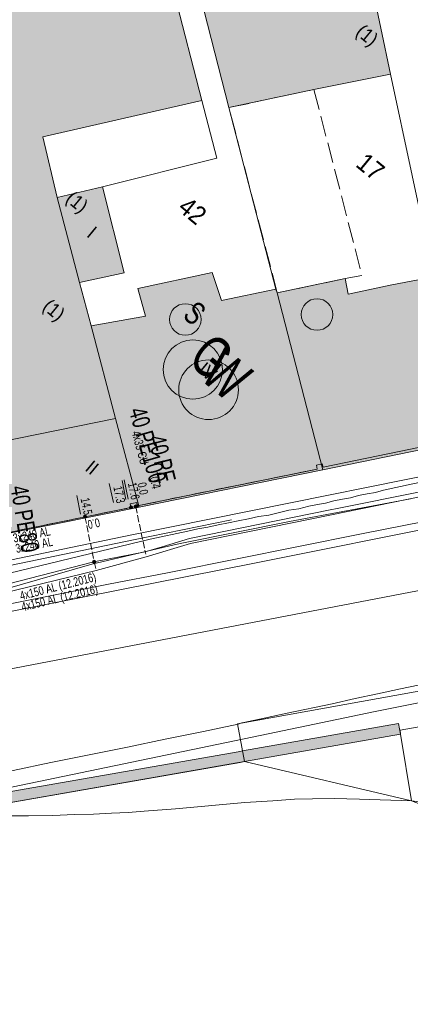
# Model space of a CAD drawing. Header units: metres. Extents: x -740 to 758, y -633 to 854.
# Tile 339 of 656: x 155 to 178, y -599 to -539. Entities that reach past the tile are written whole.
import ezdxf

# ---------------------------------------------------------------- set-up
doc = ezdxf.new("R2010")
doc.units = ezdxf.units.M
doc.header["$MEASUREMENT"] = 0
doc.linetypes.add('1248_416', pattern=[1.664, 1.248, -0.416])
doc.linetypes.add('416_125', pattern=[0.5408, 0.416, -0.1248])
for name, color, linetype in [('Gas.LOVION', 7, 'Continuous'), ('Gis.LOVION', 7, 'Continuous'), ('Grundkarte.LOVION', 7, 'Continuous'), ('Grundkarte_Text.LOVION', 7, 'Continuous'), ('Strom.LOVION', 7, 'Continuous'), ('StromBemass.LOVION', 7, 'Continuous'), ('Telko.LOVION', 7, 'Continuous'), ('Wasser.LOVION', 7, 'Continuous')]:
    doc.layers.add(name, color=color, linetype=linetype)
doc.styles.add('ERSTELLTER_STIL_1', font='arial.ttf')

msp = doc.modelspace()

# ---------------------------------------------------------------- hatches: boundary and pattern name
at = {"layer": 'Grundkarte.LOVION', "linetype": 'Continuous', "lineweight": 18}
for color, points in [(254, [(159.555, -514.331), (161.726, -522.63), (163.844, -530.995), (165.261, -536.413), (167.411, -544.803), (172.565, -543.708), (177.203, -542.782), (175.436, -534.383), (170.61, -511.624)]), (254, [(165.773, -544.372), (162.43, -531.34), (147.377, -535.176), (141.027, -536.743), (138.895, -537.306), (142.282, -550.482), (147.362, -565.857), (147.524, -566.313), (160.535, -563.652), (159.069, -558.032), (158.37, -555.411), (157.008, -550.254), (156.147, -546.584)]), (254, [(157.008, -550.254), (158.37, -555.411), (161.061, -554.823), (159.752, -549.601)]), (9, [(162.352, -557.445), (159.069, -558.032), (160.535, -563.652), (161.978, -569.038), (173.105, -566.768), (170.342, -556.043), (170.261, -555.815), (166.958, -556.492), (166.408, -554.802), (161.893, -555.776)]), (9, [(170.342, -556.043), (173.105, -566.768), (179.19, -565.523), (181.914, -564.961), (179.822, -555.057), (177.184, -555.581), (174.636, -556.126), (174.454, -555.168)]), (9, [(142.266, -566.946), (144.329, -572.626), (146.44, -572.153), (161.978, -569.038), (160.535, -563.652), (147.524, -566.313), (147.362, -565.857)]), (254, [(66.554, -604.229), (67.229, -604.784), (76.096, -602.971), (90.611, -599.986), (149.678, -587.738), (168.102, -584.518), (168.362, -584.463), (177.806, -582.801), (177.684, -582.162), (168.241, -583.824), (167.98, -583.879), (149.557, -587.099), (90.458, -599.321), (75.942, -602.307)])]:
    msp.add_hatch(color=color, dxfattribs=at).paths.add_polyline_path(points)
at = {"layer": 'Strom.LOVION', "linetype": 'Continuous', "lineweight": 13}
msp.add_hatch(color=7, dxfattribs=at).paths.add_polyline_path([(161.735, -568.973), (162.764, -568.769), (162.728, -568.551), (161.699, -568.755)])
at = {"layer": 'StromBemass.LOVION', "linetype": 'Continuous', "lineweight": 13}
for points in [[(161.561, -569.113), (161.568, -569.103), (161.574, -569.093), (161.578, -569.082), (161.581, -569.07), (161.583, -569.059), (161.583, -569.047), (161.581, -569.035), (161.578, -569.024), (161.574, -569.013), (161.568, -569.003), (161.561, -568.993), (161.553, -568.985), (161.544, -568.977), (161.534, -568.971), (161.523, -568.966), (161.512, -568.962), (161.5, -568.96), (161.489, -568.959), (161.477, -568.96), (161.465, -568.962), (161.454, -568.966), (161.444, -568.971), (161.434, -568.977), (161.425, -568.985), (161.417, -568.994), (161.41, -569.003), (161.404, -569.013), (161.4, -569.024), (161.397, -569.036), (161.395, -569.048), (161.395, -569.059), (161.397, -569.071), (161.4, -569.082), (161.404, -569.093), (161.41, -569.104), (161.417, -569.113), (161.425, -569.122), (161.434, -569.129), (161.444, -569.135), (161.455, -569.14), (161.466, -569.144), (161.478, -569.146), (161.489, -569.147), (161.501, -569.146), (161.513, -569.144), (161.524, -569.14), (161.534, -569.135), (161.544, -569.129), (161.553, -569.121)], [(161.531, -569.094), (161.535, -569.088), (161.539, -569.081), (161.542, -569.073), (161.544, -569.066), (161.545, -569.058), (161.545, -569.05), (161.544, -569.042), (161.542, -569.035), (161.539, -569.027), (161.535, -569.02), (161.53, -569.014), (161.525, -569.008), (161.519, -569.003), (161.512, -568.999), (161.505, -568.996), (161.498, -568.993), (161.49, -568.992), (161.482, -568.991), (161.474, -568.992), (161.466, -568.993), (161.459, -568.996), (161.452, -568.999), (161.445, -569.003), (161.439, -569.009), (161.434, -569.014), (161.429, -569.021), (161.425, -569.028), (161.422, -569.035), (161.42, -569.043), (161.419, -569.05), (161.419, -569.058), (161.42, -569.066), (161.422, -569.074), (161.425, -569.081), (161.429, -569.088), (161.434, -569.094), (161.439, -569.1), (161.445, -569.105), (161.452, -569.109), (161.459, -569.113), (161.467, -569.115), (161.474, -569.116), (161.482, -569.117), (161.49, -569.116), (161.498, -569.115), (161.505, -569.112), (161.513, -569.109), (161.519, -569.105), (161.525, -569.1)], [(161.847, -569.054), (161.853, -569.045), (161.859, -569.035), (161.863, -569.024), (161.866, -569.013), (161.867, -569.001), (161.867, -568.99), (161.866, -568.978), (161.863, -568.967), (161.859, -568.956), (161.853, -568.946), (161.846, -568.937), (161.838, -568.928), (161.829, -568.921), (161.82, -568.915), (161.809, -568.91), (161.798, -568.906), (161.787, -568.904), (161.775, -568.904), (161.764, -568.904), (161.752, -568.907), (161.741, -568.91), (161.731, -568.915), (161.721, -568.921), (161.712, -568.929), (161.704, -568.937), (161.697, -568.947), (161.692, -568.957), (161.688, -568.967), (161.685, -568.979), (161.683, -568.99), (161.684, -569.002), (161.685, -569.013), (161.688, -569.024), (161.692, -569.035), (161.698, -569.045), (161.705, -569.055), (161.713, -569.063), (161.722, -569.07), (161.731, -569.077), (161.742, -569.081), (161.753, -569.085), (161.764, -569.087), (161.776, -569.088), (161.787, -569.087), (161.799, -569.085), (161.81, -569.081), (161.82, -569.076), (161.83, -569.07), (161.839, -569.063)], [(161.821, -569.036), (161.825, -569.03), (161.829, -569.023), (161.832, -569.015), (161.834, -569.008), (161.835, -569), (161.835, -568.992), (161.834, -568.984), (161.832, -568.977), (161.829, -568.969), (161.825, -568.962), (161.82, -568.956), (161.815, -568.95), (161.809, -568.945), (161.802, -568.941), (161.795, -568.938), (161.787, -568.935), (161.78, -568.934), (161.772, -568.933), (161.764, -568.934), (161.756, -568.935), (161.749, -568.938), (161.742, -568.941), (161.735, -568.946), (161.729, -568.951), (161.724, -568.956), (161.719, -568.963), (161.715, -568.97), (161.712, -568.977), (161.71, -568.985), (161.709, -568.992), (161.709, -569), (161.71, -569.008), (161.712, -569.016), (161.715, -569.023), (161.719, -569.03), (161.724, -569.036), (161.729, -569.042), (161.735, -569.047), (161.742, -569.051), (161.749, -569.055), (161.757, -569.057), (161.764, -569.059), (161.772, -569.059), (161.78, -569.058), (161.788, -569.057), (161.795, -569.055), (161.802, -569.051), (161.809, -569.047), (161.815, -569.042)], [(161.821, -569.036), (161.825, -569.03), (161.829, -569.023), (161.832, -569.015), (161.834, -569.008), (161.835, -569), (161.835, -568.992), (161.834, -568.984), (161.832, -568.977), (161.829, -568.969), (161.825, -568.962), (161.82, -568.956), (161.815, -568.95), (161.809, -568.945), (161.802, -568.941), (161.795, -568.938), (161.787, -568.935), (161.78, -568.934), (161.772, -568.933), (161.764, -568.934), (161.756, -568.935), (161.749, -568.938), (161.742, -568.941), (161.735, -568.946), (161.729, -568.951), (161.724, -568.956), (161.719, -568.963), (161.715, -568.97), (161.712, -568.977), (161.71, -568.985), (161.709, -568.992), (161.709, -569), (161.71, -569.008), (161.712, -569.016), (161.715, -569.023), (161.719, -569.03), (161.724, -569.036), (161.729, -569.042), (161.735, -569.047), (161.742, -569.051), (161.749, -569.055), (161.757, -569.057), (161.764, -569.059), (161.772, -569.059), (161.78, -569.058), (161.788, -569.057), (161.795, -569.055), (161.802, -569.051), (161.809, -569.047), (161.815, -569.042)], [(161.92, -568.982), (161.925, -568.976), (161.929, -568.969), (161.932, -568.962), (161.933, -568.954), (161.934, -568.946), (161.934, -568.938), (161.933, -568.931), (161.931, -568.923), (161.929, -568.916), (161.925, -568.909), (161.92, -568.903), (161.915, -568.897), (161.909, -568.892), (161.902, -568.888), (161.895, -568.885), (161.888, -568.882), (161.88, -568.881), (161.872, -568.88), (161.864, -568.881), (161.857, -568.882), (161.849, -568.885), (161.842, -568.888), (161.836, -568.892), (161.83, -568.897), (161.824, -568.903), (161.82, -568.909), (161.816, -568.916), (161.813, -568.924), (161.811, -568.931), (161.81, -568.939), (161.81, -568.947), (161.811, -568.954), (161.813, -568.962), (161.816, -568.969), (161.82, -568.976), (161.824, -568.982), (161.83, -568.988), (161.836, -568.993), (161.842, -568.997), (161.85, -569.001), (161.857, -569.003), (161.865, -569.004), (161.872, -569.005), (161.88, -569.004), (161.888, -569.003), (161.895, -569), (161.902, -568.997), (161.909, -568.993), (161.915, -568.988)], [(161.92, -568.982), (161.925, -568.976), (161.929, -568.969), (161.932, -568.962), (161.933, -568.954), (161.934, -568.946), (161.934, -568.938), (161.933, -568.931), (161.931, -568.923), (161.929, -568.916), (161.925, -568.909), (161.92, -568.903), (161.915, -568.897), (161.909, -568.892), (161.902, -568.888), (161.895, -568.885), (161.888, -568.882), (161.88, -568.881), (161.872, -568.88), (161.864, -568.881), (161.857, -568.882), (161.849, -568.885), (161.842, -568.888), (161.836, -568.892), (161.83, -568.897), (161.824, -568.903), (161.82, -568.909), (161.816, -568.916), (161.813, -568.924), (161.811, -568.931), (161.81, -568.939), (161.81, -568.947), (161.811, -568.954), (161.813, -568.962), (161.816, -568.969), (161.82, -568.976), (161.824, -568.982), (161.83, -568.988), (161.836, -568.993), (161.842, -568.997), (161.85, -569.001), (161.857, -569.003), (161.865, -569.004), (161.872, -569.005), (161.88, -569.004), (161.888, -569.003), (161.895, -569), (161.902, -568.997), (161.909, -568.993), (161.915, -568.988)], [(161.92, -568.982), (161.925, -568.976), (161.929, -568.969), (161.932, -568.962), (161.933, -568.954), (161.934, -568.946), (161.934, -568.938), (161.933, -568.931), (161.931, -568.923), (161.929, -568.916), (161.925, -568.909), (161.92, -568.903), (161.915, -568.897), (161.909, -568.892), (161.902, -568.888), (161.895, -568.885), (161.888, -568.882), (161.88, -568.881), (161.872, -568.88), (161.864, -568.881), (161.857, -568.882), (161.849, -568.885), (161.842, -568.888), (161.836, -568.892), (161.83, -568.897), (161.824, -568.903), (161.82, -568.909), (161.816, -568.916), (161.813, -568.924), (161.811, -568.931), (161.81, -568.939), (161.81, -568.947), (161.811, -568.954), (161.813, -568.962), (161.816, -568.969), (161.82, -568.976), (161.824, -568.982), (161.83, -568.988), (161.836, -568.993), (161.842, -568.997), (161.85, -569.001), (161.857, -569.003), (161.865, -569.004), (161.872, -569.005), (161.88, -569.004), (161.888, -569.003), (161.895, -569), (161.902, -568.997), (161.909, -568.993), (161.915, -568.988)], [(161.92, -568.982), (161.925, -568.976), (161.929, -568.969), (161.932, -568.962), (161.933, -568.954), (161.934, -568.946), (161.934, -568.938), (161.933, -568.931), (161.931, -568.923), (161.929, -568.916), (161.925, -568.909), (161.92, -568.903), (161.915, -568.897), (161.909, -568.892), (161.902, -568.888), (161.895, -568.885), (161.888, -568.882), (161.88, -568.881), (161.872, -568.88), (161.864, -568.881), (161.857, -568.882), (161.849, -568.885), (161.842, -568.888), (161.836, -568.892), (161.83, -568.897), (161.824, -568.903), (161.82, -568.909), (161.816, -568.916), (161.813, -568.924), (161.811, -568.931), (161.81, -568.939), (161.81, -568.947), (161.811, -568.954), (161.813, -568.962), (161.816, -568.969), (161.82, -568.976), (161.824, -568.982), (161.83, -568.988), (161.836, -568.993), (161.842, -568.997), (161.85, -569.001), (161.857, -569.003), (161.865, -569.004), (161.872, -569.005), (161.88, -569.004), (161.888, -569.003), (161.895, -569), (161.902, -568.997), (161.909, -568.993), (161.915, -568.988)], [(161.92, -568.982), (161.925, -568.976), (161.929, -568.969), (161.932, -568.962), (161.933, -568.954), (161.934, -568.946), (161.934, -568.938), (161.933, -568.931), (161.931, -568.923), (161.929, -568.916), (161.925, -568.909), (161.92, -568.903), (161.915, -568.897), (161.909, -568.892), (161.902, -568.888), (161.895, -568.885), (161.888, -568.882), (161.88, -568.881), (161.872, -568.88), (161.864, -568.881), (161.857, -568.882), (161.849, -568.885), (161.842, -568.888), (161.836, -568.892), (161.83, -568.897), (161.824, -568.903), (161.82, -568.909), (161.816, -568.916), (161.813, -568.924), (161.811, -568.931), (161.81, -568.939), (161.81, -568.947), (161.811, -568.954), (161.813, -568.962), (161.816, -568.969), (161.82, -568.976), (161.824, -568.982), (161.83, -568.988), (161.836, -568.993), (161.842, -568.997), (161.85, -569.001), (161.857, -569.003), (161.865, -569.004), (161.872, -569.005), (161.88, -569.004), (161.888, -569.003), (161.895, -569), (161.902, -568.997), (161.909, -568.993), (161.915, -568.988)], [(161.92, -568.982), (161.925, -568.976), (161.929, -568.969), (161.932, -568.962), (161.933, -568.954), (161.934, -568.946), (161.934, -568.938), (161.933, -568.931), (161.931, -568.923), (161.929, -568.916), (161.925, -568.909), (161.92, -568.903), (161.915, -568.897), (161.909, -568.892), (161.902, -568.888), (161.895, -568.885), (161.888, -568.882), (161.88, -568.881), (161.872, -568.88), (161.864, -568.881), (161.857, -568.882), (161.849, -568.885), (161.842, -568.888), (161.836, -568.892), (161.83, -568.897), (161.824, -568.903), (161.82, -568.909), (161.816, -568.916), (161.813, -568.924), (161.811, -568.931), (161.81, -568.939), (161.81, -568.947), (161.811, -568.954), (161.813, -568.962), (161.816, -568.969), (161.82, -568.976), (161.824, -568.982), (161.83, -568.988), (161.836, -568.993), (161.842, -568.997), (161.85, -569.001), (161.857, -569.003), (161.865, -569.004), (161.872, -569.005), (161.88, -569.004), (161.888, -569.003), (161.895, -569), (161.902, -568.997), (161.909, -568.993), (161.915, -568.988)], [(158.765, -569.676), (158.772, -569.666), (158.778, -569.656), (158.782, -569.645), (158.785, -569.634), (158.786, -569.622), (158.786, -569.61), (158.785, -569.599), (158.782, -569.587), (158.777, -569.576), (158.772, -569.566), (158.765, -569.557), (158.757, -569.548), (158.748, -569.541), (158.738, -569.534), (158.727, -569.53), (158.716, -569.526), (158.704, -569.524), (158.693, -569.523), (158.681, -569.524), (158.669, -569.526), (158.658, -569.53), (158.647, -569.535), (158.638, -569.541), (158.629, -569.549), (158.621, -569.557), (158.614, -569.567), (158.608, -569.577), (158.604, -569.588), (158.601, -569.599), (158.599, -569.611), (158.599, -569.623), (158.601, -569.634), (158.604, -569.646), (158.608, -569.657), (158.614, -569.667), (158.621, -569.676), (158.629, -569.685), (158.638, -569.692), (158.648, -569.699), (158.659, -569.704), (158.67, -569.707), (158.681, -569.709), (158.693, -569.71), (158.705, -569.709), (158.716, -569.707), (158.728, -569.703), (158.738, -569.698), (158.748, -569.692), (158.757, -569.685)], [(158.745, -569.664), (158.75, -569.657), (158.754, -569.65), (158.757, -569.643), (158.759, -569.635), (158.76, -569.627), (158.76, -569.619), (158.759, -569.611), (158.757, -569.603), (158.754, -569.596), (158.75, -569.589), (158.745, -569.582), (158.739, -569.576), (158.733, -569.571), (158.726, -569.567), (158.719, -569.564), (158.711, -569.561), (158.704, -569.56), (158.695, -569.559), (158.687, -569.56), (158.68, -569.561), (158.672, -569.564), (158.665, -569.567), (158.658, -569.571), (158.652, -569.577), (158.646, -569.583), (158.641, -569.589), (158.638, -569.596), (158.635, -569.604), (158.633, -569.611), (158.632, -569.619), (158.632, -569.627), (158.633, -569.635), (158.635, -569.643), (158.638, -569.651), (158.642, -569.658), (158.646, -569.664), (158.652, -569.67), (158.658, -569.675), (158.665, -569.68), (158.672, -569.683), (158.68, -569.685), (158.688, -569.687), (158.696, -569.687), (158.704, -569.687), (158.712, -569.685), (158.719, -569.683), (158.727, -569.679), (158.734, -569.675), (158.74, -569.67)], [(158.745, -569.664), (158.75, -569.657), (158.754, -569.65), (158.757, -569.643), (158.759, -569.635), (158.76, -569.627), (158.76, -569.619), (158.759, -569.611), (158.757, -569.603), (158.754, -569.596), (158.75, -569.589), (158.745, -569.582), (158.739, -569.576), (158.733, -569.571), (158.726, -569.567), (158.719, -569.564), (158.711, -569.561), (158.704, -569.56), (158.695, -569.559), (158.687, -569.56), (158.68, -569.561), (158.672, -569.564), (158.665, -569.567), (158.658, -569.571), (158.652, -569.577), (158.646, -569.583), (158.641, -569.589), (158.638, -569.596), (158.635, -569.604), (158.633, -569.611), (158.632, -569.619), (158.632, -569.627), (158.633, -569.635), (158.635, -569.643), (158.638, -569.651), (158.642, -569.658), (158.646, -569.664), (158.652, -569.67), (158.658, -569.675), (158.665, -569.68), (158.672, -569.683), (158.68, -569.685), (158.688, -569.687), (158.696, -569.687), (158.704, -569.687), (158.712, -569.685), (158.719, -569.683), (158.727, -569.679), (158.734, -569.675), (158.74, -569.67)], [(158.745, -569.664), (158.75, -569.657), (158.754, -569.65), (158.757, -569.643), (158.759, -569.635), (158.76, -569.627), (158.76, -569.619), (158.759, -569.611), (158.757, -569.603), (158.754, -569.596), (158.75, -569.589), (158.745, -569.582), (158.739, -569.576), (158.733, -569.571), (158.726, -569.567), (158.719, -569.564), (158.711, -569.561), (158.704, -569.56), (158.695, -569.559), (158.687, -569.56), (158.68, -569.561), (158.672, -569.564), (158.665, -569.567), (158.658, -569.571), (158.652, -569.577), (158.646, -569.583), (158.641, -569.589), (158.638, -569.596), (158.635, -569.604), (158.633, -569.611), (158.632, -569.619), (158.632, -569.627), (158.633, -569.635), (158.635, -569.643), (158.638, -569.651), (158.642, -569.658), (158.646, -569.664), (158.652, -569.67), (158.658, -569.675), (158.665, -569.68), (158.672, -569.683), (158.68, -569.685), (158.688, -569.687), (158.696, -569.687), (158.704, -569.687), (158.712, -569.685), (158.719, -569.683), (158.727, -569.679), (158.734, -569.675), (158.74, -569.67)], [(159.321, -572.412), (159.328, -572.402), (159.333, -572.392), (159.338, -572.381), (159.341, -572.37), (159.342, -572.358), (159.342, -572.346), (159.34, -572.335), (159.337, -572.323), (159.333, -572.312), (159.327, -572.302), (159.321, -572.293), (159.312, -572.284), (159.303, -572.277), (159.293, -572.27), (159.283, -572.265), (159.272, -572.262), (159.26, -572.26), (159.248, -572.259), (159.237, -572.26), (159.225, -572.262), (159.214, -572.266), (159.203, -572.271), (159.193, -572.277), (159.184, -572.285), (159.176, -572.293), (159.17, -572.303), (159.164, -572.313), (159.16, -572.324), (159.157, -572.335), (159.155, -572.347), (159.155, -572.359), (159.157, -572.37), (159.16, -572.382), (159.164, -572.393), (159.17, -572.403), (159.177, -572.412), (159.185, -572.421), (159.194, -572.428), (159.204, -572.435), (159.215, -572.439), (159.226, -572.443), (159.237, -572.445), (159.249, -572.446), (159.261, -572.445), (159.272, -572.443), (159.283, -572.439), (159.294, -572.434), (159.304, -572.428), (159.313, -572.42)], [(159.306, -572.394), (159.31, -572.387), (159.314, -572.38), (159.317, -572.372), (159.319, -572.364), (159.32, -572.356), (159.32, -572.347), (159.319, -572.339), (159.317, -572.331), (159.314, -572.323), (159.31, -572.316), (159.305, -572.309), (159.3, -572.303), (159.293, -572.298), (159.286, -572.294), (159.279, -572.29), (159.271, -572.288), (159.262, -572.286), (159.254, -572.286), (159.246, -572.286), (159.238, -572.288), (159.23, -572.29), (159.222, -572.294), (159.215, -572.298), (159.209, -572.304), (159.203, -572.31), (159.198, -572.316), (159.194, -572.324), (159.191, -572.332), (159.189, -572.34), (159.188, -572.348), (159.188, -572.356), (159.189, -572.364), (159.191, -572.372), (159.194, -572.38), (159.199, -572.387), (159.203, -572.394), (159.209, -572.4), (159.216, -572.406), (159.223, -572.41), (159.23, -572.413), (159.238, -572.416), (159.246, -572.418), (159.255, -572.418), (159.263, -572.417), (159.271, -572.416), (159.279, -572.413), (159.286, -572.41), (159.293, -572.405), (159.3, -572.4)]]:
    msp.add_hatch(color=7, dxfattribs=at).paths.add_polyline_path(points)

# ---------------------------------------------------------------- linework, layer by layer
at = {"layer": 'Gas.LOVION', "color": 5, "linetype": 'Continuous', "lineweight": 18}
msp.add_lwpolyline([(185.396, -568.684), (175.435, -570.648), (163.986, -572.95), (163.683, -573.024), (160.113, -573.698), (153.751, -574.985), (141.213, -577.792), (134.455, -579.103), (121.474, -581.762), (119.227, -582.203), (111.752, -583.599), (106.105, -584.639), (105.555, -584.752), (95.502, -586.828), (94.151, -587.064), (94.248, -587.601), (95.245, -592.513), (95.085, -592.543), (94.583, -592.696), (95.108, -595.497)], dxfattribs=at)
msp.add_circle((165.231, -560.69), 1.794, dxfattribs=at)
at = {"layer": 'Gis.LOVION', "color": 44, "linetype": 'Continuous', "lineweight": 18}
msp.add_lwpolyline([(181.652, -564.854), (173.12, -566.619), (173.071, -566.417), (172.709, -566.496), (172.761, -566.728), (161.865, -568.946), (161.832, -568.757), (161.441, -568.839), (161.477, -569.058), (144.512, -572.534), (144.463, -572.332), (143.984, -572.423), (144.023, -572.67), (130.468, -575.503), (130.068, -573.532)], dxfattribs=at)
at = {"layer": 'Grundkarte.LOVION', "color": 253, "linetype": 'Continuous', "lineweight": 18}
msp.add_lwpolyline([(168.53, -501.838), (176.882, -500.194), (178.377, -507.023), (188.402, -553.332), (190.52, -563.203), (181.914, -564.961), (179.822, -555.057), (177.203, -542.782), (175.436, -534.383), (170.61, -511.624)], close=True, dxfattribs=at)
at = {"layer": 'Grundkarte.LOVION', "color": 8, "linetype": 'Continuous', "lineweight": 18}
for points in [[(168.53, -501.838), (176.882, -500.194), (178.377, -507.023), (188.402, -553.332), (190.52, -563.203), (181.914, -564.961), (179.822, -555.057), (177.203, -542.782), (175.436, -534.383), (170.61, -511.624)], [(159.555, -514.331), (170.61, -511.624), (175.436, -534.383), (177.203, -542.782), (172.565, -543.708), (167.411, -544.803), (165.261, -536.413), (163.844, -530.995), (161.726, -522.63)], [(166.675, -547.86), (159.752, -549.601), (157.008, -550.254), (158.37, -555.411), (159.069, -558.032), (160.535, -563.652), (161.978, -569.038), (146.44, -572.153), (144.329, -572.626), (142.266, -566.946), (140.416, -561.925), (138.603, -556.989), (135.455, -548.371), (134.131, -544.806), (132.031, -539.041), (138.491, -537.404), (138.895, -537.306), (141.027, -536.743), (147.377, -535.176), (162.43, -531.34), (165.773, -544.372)], [(165.773, -544.372), (156.147, -546.584), (157.008, -550.254), (158.37, -555.411), (159.069, -558.032), (160.535, -563.652), (147.524, -566.313), (147.362, -565.857), (142.282, -550.482), (138.895, -537.306), (141.027, -536.743), (147.377, -535.176), (162.43, -531.34)], [(157.008, -550.254), (159.752, -549.601), (166.675, -547.86), (165.773, -544.372), (162.43, -531.34), (163.844, -530.995), (165.261, -536.413), (167.411, -544.803), (170.261, -555.815), (170.342, -556.043), (173.105, -566.768), (161.978, -569.038), (160.535, -563.652), (159.069, -558.032), (158.37, -555.411)], [(179.822, -555.057), (181.914, -564.961), (179.19, -565.523), (173.105, -566.768), (170.342, -556.043), (170.261, -555.815), (167.411, -544.803), (165.261, -536.413), (174.883, -534.467), (175.436, -534.383), (177.203, -542.782)], [(157.008, -550.254), (159.752, -549.601), (161.061, -554.823), (158.37, -555.411)], [(162.352, -557.445), (161.893, -555.776), (166.408, -554.802), (166.958, -556.492), (170.261, -555.815), (170.342, -556.043), (173.105, -566.768), (161.978, -569.038), (160.535, -563.652), (159.069, -558.032)], [(170.342, -556.043), (174.454, -555.168), (174.636, -556.126), (177.184, -555.581), (179.822, -555.057), (181.914, -564.961), (179.19, -565.523), (173.105, -566.768)], [(142.266, -566.946), (147.362, -565.857), (147.524, -566.313), (160.535, -563.652), (161.978, -569.038), (146.44, -572.153), (144.329, -572.626)]]:
    msp.add_lwpolyline(points, close=True, dxfattribs=at)
at = {"layer": 'Grundkarte.LOVION', "color": 253, "linetype": 'Continuous', "lineweight": 18}
for points in [[(175.436, -534.383), (177.203, -542.782), (179.822, -555.057)], [(179.19, -565.523), (173.105, -566.768), (161.978, -569.038), (146.44, -572.153), (144.329, -572.626), (130.425, -575.522), (119.075, -577.932), (116.632, -565.639), (115.601, -560.538), (115.158, -558.128), (113.879, -551.692), (121.014, -550.61), (123.079, -550.261), (127.128, -549.658), (128.352, -549.479), (135.455, -548.371), (134.131, -544.806), (132.031, -539.041)]]:
    msp.add_lwpolyline(points, dxfattribs=at)
at = {"layer": 'Grundkarte.LOVION', "color": 8, "linetype": '1248_416', "lineweight": 18}
msp.add_lwpolyline([(174.454, -555.168), (170.342, -556.043), (167.411, -544.803), (172.565, -543.708), (175.47, -554.98)], close=True, dxfattribs=at)
at = {"layer": 'Grundkarte.LOVION', "color": 8, "linetype": 'Continuous', "lineweight": 18}
for points in [[(237.683, -564.326), (221.144, -565.973), (147.98, -580.042), (89.206, -592.261), (87.953, -584.285), (98.182, -582.192), (119.075, -577.932), (130.425, -575.522), (144.329, -572.626), (146.44, -572.153), (161.978, -569.038), (173.105, -566.768), (179.19, -565.523), (181.914, -564.961), (190.52, -563.203), (199.445, -561.385), (205.674, -560.096), (208.286, -559.604), (216.977, -557.809), (219.589, -557.317), (245.527, -554.781)], [(237.683, -564.326), (221.144, -565.973), (147.98, -580.042), (89.206, -592.261), (87.953, -584.285), (98.182, -582.192), (98.436, -583.585), (109.921, -581.34), (119.405, -579.496), (119.075, -577.932), (130.425, -575.522), (144.329, -572.626), (146.44, -572.153), (161.978, -569.038), (173.105, -566.768), (179.19, -565.523), (181.914, -564.961), (190.52, -563.203), (199.445, -561.385), (205.674, -560.096), (208.286, -559.604), (216.977, -557.809), (219.589, -557.317), (245.527, -554.781)], [(51.513, -591.868), (57.018, -590.738), (67.821, -588.47), (70.948, -587.81), (79.842, -585.965), (87.953, -584.285), (89.206, -592.261), (59.451, -598.392), (89.206, -592.261), (147.98, -580.042), (221.144, -565.973), (237.683, -564.326)], [(59.451, -598.392), (89.206, -592.261), (147.98, -580.042), (221.144, -565.973), (237.683, -564.326)], [(153.515, -573.176), (162.641, -570.983), (164.928, -570.494), (165.534, -570.346), (166.146, -570.256), (166.752, -570.108), (167.39, -569.987), (167.97, -569.871), (168.609, -569.749), (169.215, -569.602), (169.827, -569.512), (171.039, -569.216), (171.651, -569.127), (172.257, -568.979), (172.779, -568.869), (173.273, -568.791), (173.763, -568.654), (174.284, -568.544), (174.779, -568.466), (175.268, -568.33), (175.789, -568.22), (176.284, -568.142), (176.773, -568.005), (177.815, -567.785), (178.278, -567.681), (180.363, -567.241)], [(229.811, -573.903), (222.115, -574.685), (216.018, -575.813), (177.783, -582.566), (177.806, -582.801), (168.362, -584.463), (149.678, -587.738), (76.096, -602.971), (67.229, -604.784)], [(214.148, -592.961), (210.252, -591.805), (196.94, -589.265), (178.467, -586.844), (177.806, -582.801), (177.783, -582.566), (216.018, -575.813), (218.242, -587.98), (216.018, -575.813), (222.115, -574.685), (229.811, -573.903), (222.115, -574.685), (216.018, -575.813), (215.718, -573.951), (196.744, -576.988), (167.931, -582.17), (168.362, -584.463), (149.678, -587.738), (76.096, -602.971)], [(117.682, -592.403), (118.581, -592.226), (119.506, -592.018), (124.725, -590.976), (126.49, -590.596), (135.187, -588.859), (136.953, -588.48), (154.347, -585.006), (156.634, -584.516), (161.272, -583.59), (163.559, -583.1), (165.879, -582.637), (167.964, -582.196), (168.192, -582.115), (168.309, -582.104), (169.554, -581.834), (170.942, -581.521), (173.665, -580.959), (175.053, -580.646), (176.415, -580.365), (177.803, -580.052), (180.526, -579.49)], [(76.096, -602.971), (149.678, -587.738), (168.362, -584.463), (178.467, -586.844), (183.781, -588.896), (209.341, -598.811)]]:
    msp.add_lwpolyline(points, dxfattribs=at)
at = {"layer": 'Grundkarte.LOVION', "color": 7, "linetype": 'Continuous', "lineweight": 13}
msp.add_lwpolyline([(66.554, -604.229), (75.942, -602.307), (90.458, -599.321), (149.557, -587.099), (167.98, -583.879), (168.241, -583.824), (177.684, -582.162), (177.806, -582.801), (168.362, -584.463), (168.102, -584.518), (149.678, -587.738), (90.611, -599.986), (76.096, -602.971), (67.229, -604.784)], dxfattribs=at)
at = {"layer": 'Grundkarte.LOVION', "color": 132, "linetype": 'Continuous', "lineweight": 18}
msp.add_lwpolyline([(76.096, -602.971), (149.678, -587.738), (153.375, -587.761), (155.266, -587.753), (156.741, -587.727), (158.067, -587.686), (159.217, -587.662), (160.303, -587.586), (161.305, -587.547), (162.274, -587.482), (164.179, -587.325), (168.369, -586.945), (170.072, -586.837), (171.393, -586.738), (172.485, -586.72), (173.784, -586.711), (175.324, -586.738), (178.467, -586.844)], dxfattribs=at)
at = {"layer": 'Strom.LOVION', "color": 1, "linetype": 'Continuous', "lineweight": 18}
for points in [[(243.959, -556.722), (235.176, -557.581), (226.087, -558.485), (219.867, -559.107), (217.327, -559.577), (208.633, -561.344), (199.766, -563.156), (191.492, -564.837), (190.049, -565.185), (189.804, -565.254), (189.46, -565.213), (189.01, -565.139), (187.765, -565.409), (161.536, -570.722), (121.272, -579.092), (119.839, -581.064), (117.74, -581.358), (116.254, -581.43), (96.866, -584.611), (80.159, -587.545)], [(167.565, -569.807), (161.624, -571.009), (121.447, -579.37), (119.985, -581.346), (117.798, -581.648), (116.241, -581.741), (96.791, -584.899), (80.23, -587.819), (76.815, -588.566), (71.074, -589.852), (66.226, -590.902), (65.034, -591.107), (64.595, -591.15), (53.393, -593.413)]]:
    msp.add_lwpolyline(points, dxfattribs=at)
at = {"layer": 'Strom.LOVION', "color": 150, "linetype": 'Continuous', "lineweight": 18}
for points in [[(179.101, -568.088), (173.971, -569.122), (173.551, -569.207), (165.016, -570.943), (163.366, -571.444), (162.332, -571.752), (159.228, -572.351), (152.783, -574.001), (151.918, -574.366), (151.114, -574.46), (144.675, -576.168), (139.412, -577.2), (137.791, -577.698), (130.967, -578.499), (127.7, -579.394), (117.813, -580.745), (117.292, -580.102), (116.76, -580.257), (107.292, -582.114), (98.789, -583.714), (94.207, -584.309), (87.851, -585.359), (86.372, -585.652), (79.766, -587.007)], [(179.159, -568.378), (173.625, -569.51), (165.09, -571.246), (162.406, -572.055), (159.367, -572.87), (151.242, -574.861), (144.749, -576.471), (137.832, -577.975), (131.025, -578.788), (127.758, -579.684), (119.795, -580.758), (117.682, -581.068), (117.193, -580.451), (116.805, -580.563)]]:
    msp.add_lwpolyline(points, dxfattribs=at)
at = {"layer": 'Strom.LOVION', "color": 1, "linetype": 'Continuous', "lineweight": 18}
for centre in [(172.751, -557.351), (164.776, -557.653)]:
    msp.add_circle(centre, 0.958, dxfattribs=at)
at = {"layer": 'StromBemass.LOVION', "color": 7, "linetype": '416_125', "lineweight": 13}
for points in [[(161.865, -568.946), (162.272, -568.876), (162.823, -568.763), (164.517, -568.406), (167.168, -567.866), (172.37, -566.81), (172.761, -566.728)], [(144.512, -572.534), (145.294, -572.369), (150.291, -571.333), (150.509, -571.297), (151.249, -571.151), (151.35, -571.127), (151.711, -571.047), (152.161, -570.959), (158.695, -569.625), (161.477, -569.058), (161.767, -569), (162.375, -571.896)], [(158.695, -569.625), (159.257, -572.348), (159.367, -572.87)]]:
    msp.add_lwpolyline(points, dxfattribs=at)
at = {"layer": 'StromBemass.LOVION', "color": 7, "linetype": 'Continuous', "lineweight": 13}
for points in [[(163.071, -566.921), (163.239, -567.733)], [(160.168, -567.604), (160.412, -568.748)], [(160.947, -567.41), (161.178, -568.57)], [(161.077, -567.382), (161.309, -568.542)], [(158.199, -568.329), (158.428, -569.459)]]:
    msp.add_lwpolyline(points, dxfattribs=at)
for centre, radius in [((161.489, -569.053), 0.0938), ((161.482, -569.054), 0.0628), ((161.775, -568.996), 0.0921), ((161.772, -568.996), 0.0628), ((161.772, -568.996), 0.0628), ((161.872, -568.943), 0.0623), ((161.872, -568.943), 0.0623), ((161.872, -568.943), 0.0623), ((161.872, -568.943), 0.0623), ((161.872, -568.943), 0.0623), ((161.872, -568.943), 0.0623), ((158.693, -569.617), 0.0935), ((158.696, -569.623), 0.0641), ((158.696, -569.623), 0.0641), ((158.696, -569.623), 0.0641), ((159.249, -572.352), 0.0935), ((159.254, -572.352), 0.0662)]:
    msp.add_circle(centre, radius, dxfattribs=at)
at = {"layer": 'Telko.LOVION', "color": 1, "linetype": 'Continuous', "lineweight": 18}
msp.add_lwpolyline([(65.815, -603.622), (66.144, -603.516), (85.863, -599.637), (94.796, -597.744), (107.928, -594.967), (114.657, -593.659), (115.149, -593.552), (115.644, -593.474), (130.813, -590.676), (131.525, -590.399), (132.273, -590.341), (150.633, -586.773), (168.824, -582.984), (176.268, -581.429), (200.023, -576.668), (200.752, -576.567), (201.484, -576.496), (213.451, -574.35), (231.52, -571.726), (231.637, -571.715)], dxfattribs=at)
at = {"layer": 'Wasser.LOVION', "color": 94, "linetype": 'Continuous', "lineweight": 18}
msp.add_lwpolyline([(240.604, -560.804), (228.286, -561.934), (216.458, -563.386), (192.737, -567.745), (180.947, -570.036), (169.061, -572.41), (133.573, -579.456), (118.22, -582.641), (109.978, -584.349), (106.04, -585.177), (87.615, -588.988), (86.892, -589.148), (86.139, -589.31)], dxfattribs=at)
at = {"layer": 'Wasser.LOVION', "color": 150, "linetype": 'Continuous', "lineweight": 18}
msp.add_lwpolyline([(119.355, -581.097), (119.699, -580.842), (119.915, -580.776), (120.431, -580.77), (121.325, -580.993), (122.019, -580.836), (122.726, -580.664), (123.296, -580.593), (135.533, -578.185), (139.985, -577.321), (146.094, -576.015), (147.303, -575.69), (152.512, -574.397), (159.109, -572.496), (164.092, -571.314), (164.554, -571.21), (171.092, -569.906), (178.42, -568.524)], dxfattribs=at)
at = {"layer": 'Wasser.LOVION', "color": 94, "linetype": 'Continuous', "lineweight": 18}
msp.add_circle((166.18, -561.913), 1.81, dxfattribs=at)

# ---------------------------------------------------------------- texts
at = {"layer": 'Gas.LOVION', "color": 5, "linetype": 'Continuous', "lineweight": 18, "attachment_point": 7, "style": 'ERSTELLTER_STIL_1'}
for s, insert, char_height, rotation in [('{\\A1;\\W0.71562x;G}', (164.816, -560.283), 2.48983, 320.58377), ('{\\A1;\\W0.71557x;40 PE100}', (161.329, -563.169), 1.0671, 285.90291), ('{\\A1;\\W0.71556x;40 PE80}', (154.164, -567.823), 1.06712, 279.65284)]:
    msp.add_mtext(s, dxfattribs=dict(at, insert=insert, char_height=char_height, rotation=rotation))
at = {"layer": 'Grundkarte_Text.LOVION', "color": 7, "linetype": 'Continuous', "lineweight": 13, "attachment_point": 7, "style": 'ERSTELLTER_STIL_1'}
for s, insert, char_height, rotation in [('{\\A1;\\W0.89445x;(1)}', (174.881, -540.517), 0.83076, 320.58594), ('{\\A1;\\W0.89450x;17}', (175.03, -548.329), 1.1243, 320.58258), ('{\\A1;\\W0.89452x;(1)}', (157.308, -550.629), 0.83072, 320.58364), ('{\\A1;\\W0.89450x;42}', (164.251, -550.994), 1.12434, 320.58413), ('{\\A1;\\W0.89463x;I}', (158.747, -552.585), 0.83072, 320.58364), ('{\\A1;\\W0.89452x;(1)}', (155.909, -557.179), 0.83072, 320.58364), ('{\\A1;\\W0.89450x;IV}', (165.487, -560.817), 0.83072, 320.58364), ('{\\A1;\\W0.89460x;II}', (158.644, -566.769), 0.83075, 320.58083)]:
    msp.add_mtext(s, dxfattribs=dict(at, insert=insert, char_height=char_height, rotation=rotation))
at = {"layer": 'Strom.LOVION', "color": 1, "linetype": 'Continuous', "lineweight": 18, "attachment_point": 7, "style": 'ERSTELLTER_STIL_1'}
for s, insert, char_height, rotation in [('{\\A1;\\W0.71555x;S}', (164.543, -557.52), 1.37444, 320.58532), ('{\\A1;\\W0.72511x;3x240 AL}', (154.396, -571.19), 0.5335, 11.24442), ('{\\A1;\\W0.72504x;3x240 AL}', (154.547, -571.825), 0.53355, 11.24331)]:
    msp.add_mtext(s, dxfattribs=dict(at, insert=insert, char_height=char_height, rotation=rotation))
at = {"layer": 'Strom.LOVION', "color": 5, "linetype": 'Continuous', "lineweight": 18, "insert": (161.507, -564.496), "char_height": 0.53355, "attachment_point": 7, "rotation": 285.24228, "style": 'ERSTELLTER_STIL_1'}
msp.add_mtext('{\\A1;\\W0.71558x;4x35 CU}', dxfattribs=at)
at = {"layer": 'Strom.LOVION', "color": 150, "linetype": 'Continuous', "lineweight": 18, "char_height": 0.53355, "attachment_point": 7, "style": 'ERSTELLTER_STIL_1'}
for s, insert, rotation in [('{\\A1;\\W0.72318x;4x150 AL (12.2016)}', (154.865, -574.834), 14.38227), ('{\\A1;\\W0.72317x;4x150 AL (12.2016)}', (154.949, -575.509), 13.7116)]:
    msp.add_mtext(s, dxfattribs=dict(at, insert=insert, rotation=rotation))
at = {"layer": 'StromBemass.LOVION', "color": 7, "linetype": 'Continuous', "lineweight": 13, "attachment_point": 7, "style": 'ERSTELLTER_STIL_1'}
for s, insert, char_height, rotation in [('{\\A1;\\W0.71561x;0.4}', (162.607, -567.242), 0.53355, 281.49727), ('{\\A1;\\W0.71559x;17.3}', (160.402, -567.818), 0.53356, 281.56047), ('{\\A1;\\W0.71554x;17.6}', (161.283, -567.599), 0.53356, 281.56047), ('{\\A1;\\W0.71559x;0.0}', (161.864, -567.596), 0.53355, 281.49727), ('{\\A1;\\W0.71555x;14.5}', (158.418, -568.528), 0.53356, 281.56047), ('{\\A1;\\W0.71559x;0.0}', (159.534, -569.688), 0.53353, 191.57269)]:
    msp.add_mtext(s, dxfattribs=dict(at, insert=insert, char_height=char_height, rotation=rotation))
at = {"layer": 'Wasser.LOVION', "color": 94, "linetype": 'Continuous', "lineweight": 18, "insert": (165.57, -561.225), "char_height": 2.48987, "attachment_point": 7, "rotation": 320.58413, "style": 'ERSTELLTER_STIL_1'}
msp.add_mtext('{\\A1;\\W0.71560x;W}', dxfattribs=at)
at = {"layer": 'Wasser.LOVION', "color": 150, "linetype": 'Continuous', "lineweight": 18, "insert": (162.493, -564.82), "char_height": 1.06709, "attachment_point": 7, "rotation": 283.47021, "style": 'ERSTELLTER_STIL_1'}
msp.add_mtext('{\\A1;\\W0.71559x;40 PE}', dxfattribs=at)

doc.saveas('drawing.dxf')
